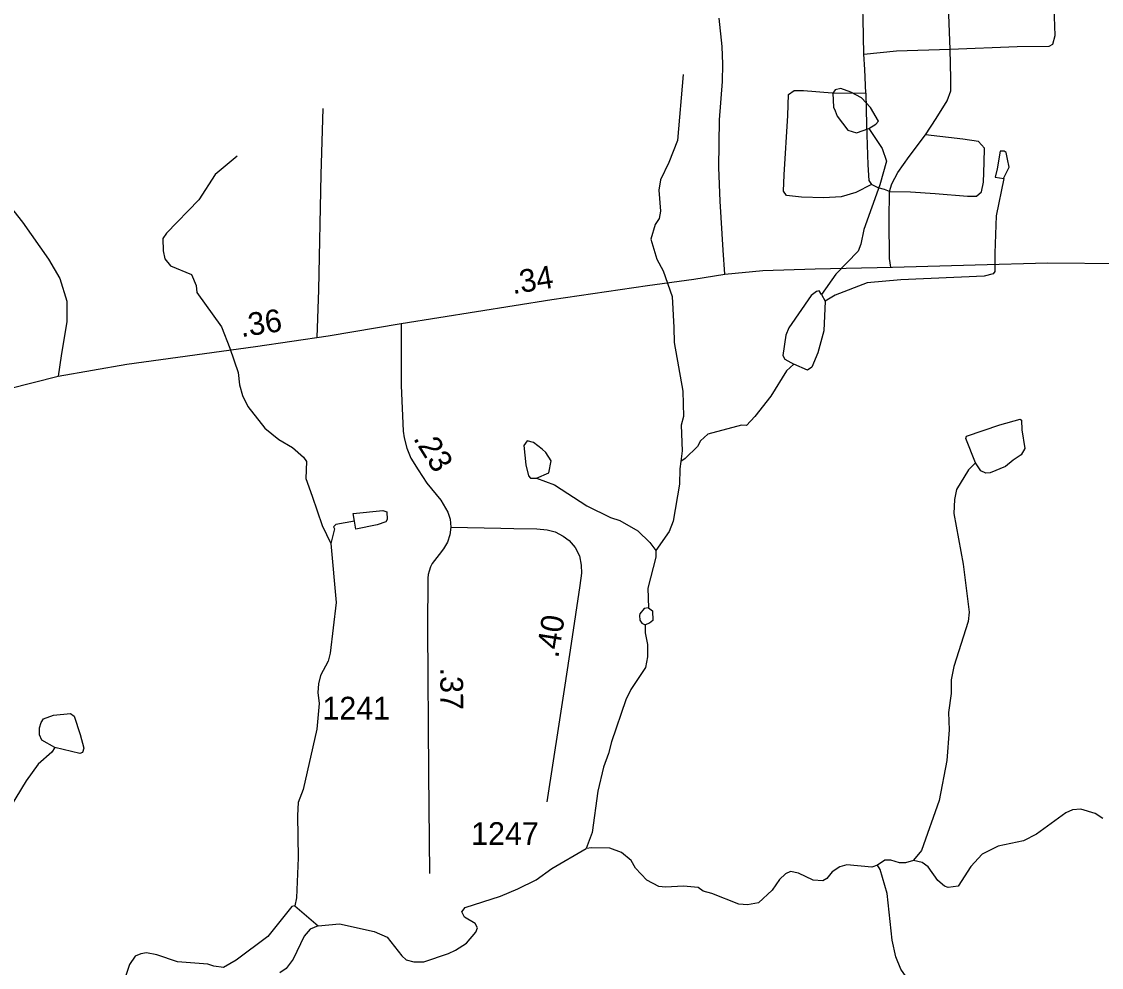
# Model space of a CAD drawing. Extents: x 2056842 to 2160602, y 826753 to 1016856.
# Drawn here: x 2095813 to 2101749, y 932817 to 938016 of the extents above; entities that cross this region are included whole.
import ezdxf

# ---------------------------------------------------------------- set-up
doc = ezdxf.new("R2010")
doc.units = 0
for name, color, linetype in [('Exist Hydrographic Creek Single Shore', 7, 'Continuous'), ('Exist Hydrographic Misc Water Feature', 7, 'Continuous'), ('Exist Hydrographic Pond Under 1500 Sq Ft', 7, 'Continuous'), ('Exist Road Non-System Type 51', 7, 'Continuous'), ('Exist Road Primary US Attributed', 7, 'Continuous'), ('Exist Road Primary US Mileage Hundredths English Label', 7, 'Continuous'), ('Exist Road Secondary Mileage Hundredths English Label', 7, 'Continuous'), ('Exist Road Secondary Type 51 Attributed', 7, 'Continuous'), ('Exist Road Secondary Type 51 Number Label', 7, 'Continuous')]:
    doc.layers.add(name, color=color, linetype=linetype)

msp = doc.modelspace()

# ---------------------------------------------------------------- linework, layer by layer
at = {"layer": 'Exist Hydrographic Creek Single Shore'}
msp.add_line((2097314.3, 933154.7), (2097442.5, 933045.1), dxfattribs=at)
for points in [[(2099449.7, 937724.8), (2099418.8, 937362.9), (2099371.4, 937240.5), (2099325.4, 937146.6), (2099315.7, 937088.4), (2099324.2, 936974.4), (2099318, 936932.5), (2099296.4, 936900.5), (2099272.4, 936820.3), (2099304.9, 936710.3), (2099339, 936646.6), (2099389.5, 936504.8), (2099398.1, 936334.6), (2099400.3, 936250.9), (2099447, 935984.8), (2099451.6, 935845), (2099437.8, 935797), (2099444.1, 935657.1), (2099436.3, 935596.9)], [(2096997.5, 937275.3), (2096877.8, 937175.1), (2096786.3, 937036.8), (2096609, 936852.2), (2096589.1, 936824.1), (2096591.1, 936756.1), (2096601.2, 936712.3), (2096631.3, 936672.3), (2096747.6, 936624.7), (2096771.8, 936564.7), (2096775.9, 936526.7), (2096912.4, 936337.2), (2096956.7, 936221.4), (2097003.3, 936087.5), (2097011.5, 936019.5), (2097027.7, 935959.6), (2097055.8, 935899.6), (2097150.1, 935780), (2097226.4, 935718.2), (2097302.4, 935674.5), (2097362.5, 935620.7), (2097378.7, 935596.7), (2097375, 935504.7), (2097409.3, 935406.8), (2097465.7, 935245), (2097512, 935147.2)], [(2100058.8, 936133), (2100016.9, 936096.9), (2099931.2, 935956.6), (2099843.7, 935844.4), (2099797.7, 935796.3), (2099769.8, 935798.1), (2099585.9, 935747.6), (2099544.3, 935711.4), (2099528.3, 935679.4), (2099460.4, 935613.2), (2099436.4, 935597.1)], [(2099436.3, 935596.9), (2099430.6, 935557), (2099428.8, 935473), (2099395.4, 935268.9), (2099373.5, 935212.6), (2099299.8, 935108.5)], [(2097512, 935147.2), (2097543, 934823.3), (2097510, 934543.2), (2097498.1, 934499.1), (2097456.2, 934421), (2097444.5, 934375), (2097440.9, 934327), (2097448.8, 934267), (2097435.3, 934127), (2097360.3, 933794.8), (2097332.6, 933722.7), (2097328.7, 933650.7), (2097333.6, 933418.7), (2097324.2, 933198.7), (2097314.3, 933154.7)], [(2099299.8, 935108.5), (2099300.1, 935072.4), (2099254.5, 934900.4), (2099258.8, 934792.4)], [(2099259, 934792.6), (2099235.1, 934788.6), (2099211.1, 934760.5), (2099209.2, 934750.5)], [(2099258.8, 934792.4), (2099280.8, 934776.5), (2099283, 934722.7), (2099265, 934708.6), (2099241.2, 934700.6)], [(2099241.2, 934700.6), (2099241.2, 934656.6), (2099253.4, 934592.3), (2099253.6, 934524.4), (2099241.8, 934464.3), (2099162.2, 934344.2), (2099134.5, 934288), (2099055.2, 934056), (2099039.4, 933991.7), (2099011.6, 933917.8), (2098980, 933785.6), (2098948.7, 933557.5), (2098917, 933469.6)], [(2099209.2, 934750.5), (2099211.3, 934724.5), (2099223.2, 934708.6), (2099241.2, 934700.5)], [(2101756, 933634.4), (2101714, 933662.2), (2101636, 933685.8), (2101590, 933681.9), (2101552.3, 933665.6), (2101392.4, 933549.1), (2101320.7, 933512.9), (2101180.6, 933482.6), (2101092.8, 933438.2), (2101031, 933370.3), (2100961.5, 933263.7), (2100905.6, 933255.7), (2100885.4, 933263.7), (2100849.3, 933293.6), (2100797, 933369.5), (2100763.1, 933393.2), (2100715.1, 933405)], [(2098158.9, 932893.1), (2098198.6, 932911.3), (2098258.8, 932949.4), (2098310.6, 933009.7), (2098318.3, 933033.8), (2098306.4, 933057.7), (2098248.4, 933093.3), (2098232.2, 933121.6), (2098252.1, 933145.4), (2098446, 933208), (2098541.6, 933248.4), (2098641.4, 933298.8), (2098727.4, 933361), (2098917, 933469.6)], [(2100517, 933378.6), (2100487.3, 933368.4), (2100349, 933379.8), (2100311.1, 933369.8), (2100269.2, 933341.8), (2100239.2, 933305.6), (2100217.3, 933291.7), (2100163.5, 933295.4), (2100083.3, 933335.1), (2100039.2, 933342.9), (2100011.4, 933331), (2099979.5, 933298.9), (2099939.6, 933240.7), (2099863.7, 933172.3), (2099803.7, 933160.1), (2099755.9, 933164.1), (2099607.8, 933223.6), (2099559.5, 933235.4), (2099531.7, 933255.4), (2099451.5, 933263.3), (2099351.6, 933256.8), (2099315.6, 933260.8), (2099249.4, 933296.7), (2099187.4, 933362.3), (2099163.1, 933404.4), (2099111.1, 933448.2), (2099047, 933471.8), (2098946.9, 933473.6), (2098917, 933469.6)], [(2100715.1, 933405), (2100671.1, 933390.8), (2100639, 933390.9), (2100591.1, 933406.6), (2100558.9, 933406.6), (2100517, 933378.6)], [(2097314.3, 933154.7), (2097298.3, 933150.6), (2097166.9, 932986.3), (2096993.2, 932855.6), (2096923.3, 932815.5), (2096869.4, 932823.3), (2096837.4, 932835.2), (2096669.2, 932846.7), (2096557.1, 932886.4), (2096499, 932896.1), (2096469.1, 932892), (2096437.3, 932878), (2096405.3, 932831.9), (2096385.4, 932771.8), (2096343.6, 932731.7), (2096305.7, 932715.6), (2096334, 932667.7)], [(2097442.5, 933045.1), (2097398.4, 933026.6), (2097366.5, 932988.6), (2097305.1, 932862.5), (2097267.3, 932810.5), (2097233.3, 932786.3)], [(2097442.5, 933045.1), (2097560.5, 933055.4), (2097750.6, 933013.8), (2097822.8, 932982.1), (2097903, 932880.3), (2097926.8, 932858.5), (2097968.9, 932846.5), (2098023.1, 932846.7), (2098158.9, 932893.1)]]:
    msp.add_lwpolyline(points, dxfattribs=at)
at = {"layer": 'Exist Hydrographic Misc Water Feature'}
msp.add_line((2100209.5, 936515.4), (2100229.8, 936479.5), dxfattribs=at)
for points in [[(2100430.3, 937596), (2100372.1, 937627.8), (2100315.9, 937647.7), (2100285.9, 937641.6), (2100272.2, 937621.6), (2100276.5, 937545.6), (2100284.5, 937525.6)], [(2100470.7, 937428.2), (2100508.6, 937452.3), (2100522.6, 937468.4), (2100480.1, 937544.3), (2100430.3, 937596)], [(2100284.5, 937525.6), (2100296.4, 937495.7), (2100354.6, 937419.8), (2100402.8, 937404), (2100470.7, 937428.2)], [(2100470.7, 937428.2), (2100542.9, 937318.4), (2100567.3, 937248.6), (2100529.8, 937118.4), (2100442.4, 936872.1), (2100426.8, 936792.1), (2100410.8, 936754.1), (2100289.2, 936627.7), (2100209.5, 936515.4)], [(2101175.3, 937206.4), (2101165.4, 937160.3), (2101211.6, 937152.5)], [(2101211.6, 937152.5), (2101170.1, 936948.4), (2101162.8, 936742.4), (2101163, 936642.4), (2101153.3, 936628.4), (2101103.3, 936616.2), (2100645.2, 936596.8), (2100461.3, 936580.2), (2100285.5, 936511.7), (2100229.8, 936479.5)], [(2100209.5, 936515.4), (2100197.6, 936535.4), (2100181.6, 936531.3), (2100153.5, 936509.3), (2100030.2, 936332.9), (2100014.3, 936292.9), (2099996.8, 936180.9), (2100008.7, 936160.8), (2100058.8, 936133)], [(2100229.8, 936479.5), (2100222.2, 936315.5), (2100190.4, 936195.4), (2100156.8, 936115.4), (2100133, 936099.3), (2100058.8, 936133)], [(2101189.8, 935798.6), (2101301.6, 935830.9), (2101309.6, 935824.9), (2101311.8, 935771), (2101328, 935669.1), (2101308.1, 935634.9), (2101264.3, 935604.9)], [(2101056.5, 935590.1), (2101004, 935723.9), (2101007.9, 935736), (2101189.8, 935798.6)], [(2098674.2, 935664.8), (2098626.3, 935702.6), (2098592.2, 935710.5), (2098574.2, 935686.4), (2098584.8, 935578.5)], [(2098642.7, 935506.7), (2098710.7, 935534.9), (2098724.5, 935600.9), (2098694.5, 935646.8), (2098674.2, 935664.8)], [(2101056.5, 935590.1), (2101018.4, 935552), (2100952.8, 935443.8), (2100940.9, 935387.8), (2100937.2, 935311.9), (2100988, 935034), (2101021.1, 934770.1), (2101017, 934718.1), (2100937.8, 934469.9), (2100922, 934397.8), (2100922.2, 934321.9), (2100908.7, 934217.8), (2100910.9, 934121.8), (2100899.5, 933953.8), (2100856.2, 933733.7), (2100759, 933459.4), (2100715.3, 933405.3)], [(2101264.3, 935604.9), (2101220.6, 935570.6), (2101136.5, 935534.4), (2101112.5, 935534.3), (2101086.5, 935546.2), (2101056.5, 935590.1)], [(2098584.8, 935578.5), (2098598.8, 935518.4), (2098610.7, 935506.6), (2098642.7, 935506.7)], [(2098642.7, 935506.7), (2098742.9, 935469), (2098919.3, 935353.6), (2099049.5, 935289.9), (2099101.6, 935274.1), (2099199.8, 935216.4), (2099266, 935152.6), (2099300.1, 935108.8)], [(2097643.6, 935269.5), (2097635.4, 935311.6), (2097799.5, 935328.1)], [(2097799.5, 935328.1), (2097821.4, 935320.1), (2097821.8, 935278.1), (2097815.7, 935266.1), (2097767.7, 935249.9)], [(2097643.6, 935269.5), (2097539.7, 935251.3), (2097527.8, 935239.2), (2097533.7, 935227.2), (2097512, 935147.2)], [(2097767.7, 935249.9), (2097649.8, 935225.6), (2097643.6, 935269.5)], [(2095995.8, 934024.5), (2095923.7, 934066.3), (2095911.6, 934094.3), (2095911.4, 934134.2), (2095921.2, 934162.2), (2095933.3, 934182.3), (2095989.1, 934202.5)], [(2095989.1, 934202.5), (2096081.2, 934212.8), (2096101, 934196.8), (2096135.5, 934096.9)], [(2096135.5, 934096.9), (2096155.8, 934021), (2096147.8, 933997), (2096133.8, 933993), (2095995.8, 934024.5)], [(2095995.8, 934024.5), (2095979.9, 934000.4), (2095904, 933934.2), (2095838.2, 933842), (2095725, 933655.7), (2095679, 933619.6), (2095599.5, 933503.3), (2095553.8, 933377.2), (2095546, 933317.2), (2095510.3, 933221), (2095444.5, 933116.9), (2095360.8, 933048.6), (2095290.9, 933004.4), (2095145.3, 932905.9), (2095105.3, 932885.9)], [(2101240.7, 932266.9), (2101218.5, 932308.9), (2101154.3, 932380.7), (2100968, 932514.1), (2100899.7, 932544), (2100785.5, 932623.5), (2100729.5, 932685.3), (2100647, 932807.1), (2100618.7, 932875), (2100598.4, 932967), (2100571.8, 933222.9), (2100533.2, 933354.7), (2100517.2, 933378.6)]]:
    msp.add_lwpolyline(points, dxfattribs=at)
at = {"layer": 'Exist Hydrographic Pond Under 1500 Sq Ft'}
for points in [[(2101232.9, 937260.3), (2101224.8, 937296.5), (2101214.8, 937304.3), (2101192.8, 937304.4), (2101175.3, 937206.3)], [(2101211.3, 937152.4), (2101241.1, 937216.4), (2101232.9, 937260.3)]]:
    msp.add_lwpolyline(points, dxfattribs=at)
at = {"layer": 'Exist Road Non-System Type 51'}
msp.add_line((2100917.5, 937864.4), (2100889.1, 938547.5), dxfattribs=at)
for points in [[(2100917.5, 937864.4), (2101285.3, 937878.8), (2101461.2, 937880.4), (2101482, 937891.6), (2101494.8, 937939.6), (2101484.9, 938198), (2101480.1, 938569.3)], [(2100442.6, 937837.2), (2100438.2, 938030.6), (2100430.2, 938289.9), (2100423.8, 938529.9)], [(2100442.6, 937837.2), (2100621.7, 937854.8), (2100917.5, 937864.4)], [(2100782.2, 937394.2), (2100840.9, 937482.7), (2100901.7, 937580.3), (2100920.9, 937634.8), (2100920.7, 937701.2), (2100917.5, 937864.4)], [(2100453.2, 937622.8), (2100447.4, 937752.4), (2100442.6, 937837.2)], [(2100484.8, 937120.5), (2100398.8, 937077.1), (2100318.8, 937053.1), (2100222.9, 937046.7), (2100099.8, 937051.5), (2100018.2, 937059.5), (2100000.6, 937083.5), (2100005.4, 937173.1), (2100024.6, 937499.5), (2100027.8, 937614.8), (2100059.8, 937637.2), (2100111, 937637.2), (2100269.3, 937624.4), (2100453.2, 937622.8)], [(2100453.2, 937622.8), (2100458, 937448.3), (2100464.4, 937229.1), (2100470.8, 937142.7), (2100484.8, 937120.5)], [(2097437, 936279.4), (2097447.7, 936541.3), (2097460.5, 937175), (2097469.9, 937537.2)], [(2100584.7, 937081.3), (2100699.1, 937080.5), (2100835, 937070.9), (2101012.5, 937056.5), (2101062.1, 937056.5), (2101089.2, 937080.5), (2101100.4, 937133.3), (2101103.6, 937242.1), (2101106.8, 937320.6), (2101073.3, 937355.8), (2100986.9, 937368.6), (2100782.2, 937394.2)], [(2100584.7, 937081.3), (2100596.7, 937123.7), (2100628.7, 937186.1), (2100691.1, 937274.2), (2100782.2, 937394.2)], [(2100584.7, 937081.3), (2100556.7, 937093.3), (2100521.6, 937101.3), (2100484.8, 937120.5)], [(2100591.2, 936666.4), (2100584.7, 936713.3), (2100581.5, 936924.5), (2100584.7, 937081.3)]]:
    msp.add_lwpolyline(points, dxfattribs=at)
at = {"layer": 'Exist Road Primary US Attributed'}
for points in [[(2099679.4, 936626.7), (2099887.2, 936647.5), (2100175.1, 936657.1), (2100601.1, 936666.7), (2101055.2, 936677.9), (2101452.4, 936689.1), (2101861.8, 936685.9), (2102369.3, 936668.3), (2102844.2, 936644.3), (2103578.6, 936609.1), (2103992.8, 936594.7), (2104559.4, 936569.2), (2105243.1, 936534), (2105676.5, 936518), (2106211, 936490.9), (2106668.3, 936470.1), (2107286, 936446.1), (2107690.5, 936415.7), (2107915.4, 936395), (2108334.3, 936362.9), (2108837.1, 936319.8), (2109072.2, 936295.8), (2109295.5, 936287.8), (2109527.8, 936282.6)], [(2097900, 936356.8), (2098727.5, 936487.9), (2099254.3, 936564.6), (2099508.3, 936599.5), (2099679.4, 936626.7)], [(2096014.7, 936066.2), (2096390.5, 936131.8), (2097097.9, 936229.2), (2097497.7, 936288.4), (2097900, 936356.8)], [(2095477.5, 935930.9), (2095877.3, 936031.7), (2096014.7, 936066.2)]]:
    msp.add_lwpolyline(points, dxfattribs=at)
at = {"layer": 'Exist Road Secondary Type 51 Attributed'}
for points in [[(2099679.4, 936626.7), (2099668.8, 936759.1), (2099652.8, 937027.9), (2099646.4, 937213.6), (2099649.6, 937476), (2099665.6, 937687.2), (2099667, 937781.4), (2099663.8, 937879.7), (2099647.8, 938034.9)], [(2095532.8, 937273.6), (2095817, 936914.1), (2095960.6, 936710.2), (2096023, 936603), (2096061.4, 936478.1), (2096061.4, 936367.7), (2096031, 936178.4), (2096014.7, 936066.2)], [(2097900, 936356.8), (2097900, 936015.4), (2097910.3, 935765.1), (2097916.2, 935727.6), (2097931.1, 935670.7), (2097952.1, 935616.7), (2097992.8, 935551.3), (2098040.6, 935478.8), (2098117.1, 935385.8), (2098156.1, 935319.9), (2098168.1, 935280.9), (2098172.1, 935237.1)], [(2098172.1, 935237.1), (2098166.4, 935193.6), (2098153.5, 935154.3), (2098143.1, 935135.2), (2098132.3, 935117.1), (2098109, 935087.1), (2098070.6, 935037.2), (2098061.1, 935019.4), (2098052.6, 934995.2), (2098047.7, 934976.3), (2098045.9, 934956.9), (2098044, 934680.3), (2098049.3, 933883.9), (2098054.9, 933332.4)], [(2098172.1, 935237.1), (2098446.5, 935230.9), (2098519.4, 935229.8), (2098645.5, 935226.7), (2098701.3, 935222.6), (2098746.8, 935210.2), (2098789.2, 935187.4), (2098823.3, 935162.6), (2098855.4, 935125.4), (2098879.1, 935078.8), (2098889.5, 935027.1), (2098890.5, 934983.7), (2098882.2, 934916.5), (2098833.7, 934597.9), (2098798.5, 934367.3), (2098765.4, 934154.2), (2098700.3, 933726)]]:
    msp.add_lwpolyline(points, dxfattribs=at)

# ---------------------------------------------------------------- texts
at = {"layer": 'Exist Road Primary US Mileage Hundredths English Label'}
for s, rotation, p in [('.34', 9.00277, (2098513.4, 936517.2)), ('.36', 8.42438, (2097021, 936281))]:
    msp.add_text(s, height=125, rotation=rotation, dxfattribs=at).set_placement(p)
at = {"layer": 'Exist Road Secondary Mileage Hundredths English Label'}
for s, rotation, p in [('.23', 301.90024, (2097962.8, 935724.6)), ('.40', 80.96671, (2098762.7, 934513.4)), ('.37', 270.37865, (2098114.2, 934464))]:
    msp.add_text(s, height=125, rotation=rotation, dxfattribs=at).set_placement(p)
at = {"layer": 'Exist Road Secondary Type 51 Number Label'}
for s, p in [('1241', (2097466.5, 934179.2)), ('1247', (2098284.3, 933489.8))]:
    msp.add_text(s, height=125, dxfattribs=at).set_placement(p)

doc.saveas('drawing.dxf')
